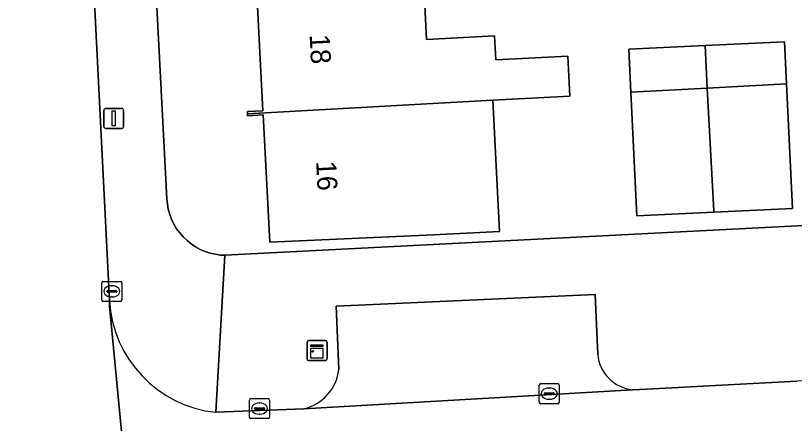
# Model space of a CAD drawing. Extents: x 161084 to 161928, y 385354 to 386522.
# Drawn here: x 161408.58 to 161447.45, y 386245.77 to 386266.11 of the extents above; entities that cross this region are included whole.
import ezdxf

# ---------------------------------------------------------------- set-up
doc = ezdxf.new("R2010")
doc.units = 0
for name, color, linetype in [('IMGEO_Erf', 7, 'Continuous'), ('IMGEO_Kast', 7, 'Continuous'), ('IMGEO_Kolk', 7, 'Continuous'), ('IMGEO_Lichtmast', 7, 'Continuous'), ('IMGEO_Pand', 7, 'Continuous'), ('IMGEO_Pand_nummerreeks', 7, 'Continuous'), ('IMGEO_Parkeervlak_open', 7, 'Continuous'), ('IMGEO_Rijbaan_lokaal_open', 7, 'Continuous'), ('IMGEO_Voetpad_open', 7, 'Continuous')]:
    doc.layers.add(name, color=color, linetype=linetype)

msp = doc.modelspace()

# ---------------------------------------------------------------- linework, layer by layer
at = {"layer": 'IMGEO_Erf'}
for points in [[(161413.777, 386301.99), (161416.128, 386256.973), (161416.152, 386256.709), (161416.2, 386256.449), (161416.271, 386256.194), (161416.365, 386255.947), (161416.48, 386255.708), (161416.616, 386255.481), (161416.772, 386255.267), (161416.946, 386255.068), (161417.137, 386254.885), (161417.344, 386254.72), (161417.565, 386254.574), (161417.798, 386254.449), (161418.041, 386254.344), (161418.293, 386254.262), (161418.551, 386254.203), (161418.813, 386254.167), (161419.017, 386254.155), (161449.229, 386255.701)], [(161428.934, 386268.002), (161429.095, 386264.916), (161432.485, 386265.09), (161432.547, 386263.892), (161436.142, 386264.077), (161436.245, 386262.08), (161432.395, 386261.882), (161432.731, 386255.348), (161429.437, 386255.178), (161421.26, 386254.812), (161420.934, 386261.154), (161420.156, 386261.114), (161420.151, 386261.215), (161420.146, 386261.315), (161420.924, 386261.354), (161420.605, 386267.539)]]:
    msp.add_lwpolyline(points, dxfattribs=at)
msp.add_lwpolyline([(161442.993, 386264.615), (161446.954, 386264.805), (161447.055, 386262.695), (161447.353, 386256.494), (161443.425, 386256.305), (161439.591, 386256.121), (161439.295, 386262.289), (161439.192, 386264.432)], close=True, dxfattribs=at)
at = {"layer": 'IMGEO_Kast'}
for p, q in [((161423.124, 386248.975), (161423.124, 386249.816)), ((161423.124, 386249.816), (161423.124, 386248.975)), ((161423.199, 386249.9), (161424.04, 386249.9)), ((161424.04, 386249.9), (161423.199, 386249.9)), ((161424.124, 386249.825), (161424.124, 386248.984)), ((161424.124, 386248.984), (161424.124, 386249.825)), ((161424.049, 386248.9), (161423.208, 386248.9)), ((161423.208, 386248.9), (161424.049, 386248.9))]:
    msp.add_line(p, q, dxfattribs=at)
for points in [[(161423.319, 386249.69), (161423.919, 386249.69), (161423.919, 386249.605), (161423.319, 386249.605), (161423.319, 386249.69)], [(161423.319, 386249.515), (161423.919, 386249.515), (161423.919, 386249.026), (161423.319, 386249.026), (161423.319, 386249.515)]]:
    msp.add_lwpolyline(points, dxfattribs=at)
msp.add_circle((161423.403, 386249.364), 0.0377, dxfattribs=at)
for centre, start, end in [((161423.202, 386249.822), 92.4484, 184.2845), ((161423.202, 386249.822), 92.4484, 184.2845), ((161424.046, 386249.822), 2.4484, 94.2845), ((161424.046, 386249.822), 2.4484, 94.2845), ((161423.202, 386248.978), 182.4484, 274.2845), ((161423.202, 386248.978), 182.4484, 274.2845), ((161424.046, 386248.978), 272.4484, 4.2845), ((161424.046, 386248.978), 272.4484, 4.2845)]:
    msp.add_arc(centre, 0.0779, start, end, dxfattribs=at)
at = {"layer": 'IMGEO_Kolk'}
for p, q in [((161412.88, 386251.928), (161412.88, 386252.78)), ((161412.955, 386252.854), (161413.807, 386252.854)), ((161413.881, 386252.78), (161413.881, 386251.928)), ((161413.139, 386252.348), (161413.139, 386252.36)), ((161413.182, 386252.397), (161413.58, 386252.397)), ((161413.368, 386252.634), (161413.393, 386252.634)), ((161413.623, 386252.36), (161413.623, 386252.348)), ((161413.577, 386252.311), (161413.179, 386252.311)), ((161413.391, 386252.074), (161413.366, 386252.074)), ((161413.807, 386251.854), (161412.955, 386251.854)), ((161434.79, 386247.754), (161435.642, 386247.754)), ((161434.715, 386246.828), (161434.715, 386247.68)), ((161435.017, 386247.297), (161435.415, 386247.297)), ((161435.203, 386247.534), (161435.228, 386247.534)), ((161435.716, 386247.68), (161435.716, 386246.828)), ((161420.251, 386246.085), (161420.251, 386246.937)), ((161420.326, 386247.011), (161421.178, 386247.011)), ((161421.252, 386246.937), (161421.252, 386246.085)), ((161434.974, 386247.248), (161434.974, 386247.26)), ((161435.412, 386247.211), (161435.014, 386247.211)), ((161435.226, 386246.974), (161435.201, 386246.974)), ((161435.458, 386247.26), (161435.458, 386247.248)), ((161420.51, 386246.505), (161420.51, 386246.517)), ((161420.553, 386246.554), (161420.951, 386246.554)), ((161420.739, 386246.791), (161420.764, 386246.791)), ((161420.994, 386246.517), (161420.994, 386246.505)), ((161435.642, 386246.754), (161434.79, 386246.754)), ((161420.948, 386246.468), (161420.55, 386246.468)), ((161420.762, 386246.231), (161420.737, 386246.231)), ((161421.178, 386246.011), (161420.326, 386246.011))]:
    msp.add_line(p, q, dxfattribs=at)
for points in [[(161412.88, 386251.928), (161412.88, 386252.78)], [(161412.955, 386252.854), (161413.807, 386252.854)], [(161413.881, 386252.78), (161413.881, 386251.928)], [(161413.807, 386251.854), (161412.955, 386251.854)], [(161434.79, 386247.754), (161435.642, 386247.754)], [(161434.715, 386246.828), (161434.715, 386247.68)], [(161435.716, 386247.68), (161435.716, 386246.828)], [(161420.251, 386246.085), (161420.251, 386246.937)], [(161420.326, 386247.011), (161421.178, 386247.011)], [(161421.252, 386246.937), (161421.252, 386246.085)], [(161435.642, 386246.754), (161434.79, 386246.754)], [(161421.178, 386246.011), (161420.326, 386246.011)]]:
    msp.add_lwpolyline(points, dxfattribs=at)
for centre, radius, start, end in [((161412.957, 386252.778), 0.0765, 91.552, 178.448), ((161412.957, 386252.778), 0.0765, 91.552, 178.448), ((161413.805, 386252.778), 0.0765, 1.552, 88.448), ((161413.805, 386252.778), 0.0765, 1.552, 88.448), ((161413.179, 386252.357), 0.0403, 85.8775, 175.7526), ((161413.176, 386252.347), 0.0366, 178.938, 274.7102), ((161413.58, 386252.354), 0.043, 264.8664, 352.4533), ((161413.584, 386252.359), 0.0386, 1.7309, 96.639), ((161412.957, 386251.93), 0.0765, 181.552, 268.448), ((161412.957, 386251.93), 0.0765, 181.552, 268.448), ((161413.805, 386251.93), 0.0765, 271.552, 358.448), ((161413.805, 386251.93), 0.0765, 271.552, 358.448), ((161434.792, 386247.678), 0.0765, 91.552, 178.448), ((161434.792, 386247.678), 0.0765, 91.552, 178.448), ((161435.64, 386247.678), 0.0765, 1.552, 88.448), ((161435.64, 386247.678), 0.0765, 1.552, 88.448), ((161435.014, 386247.257), 0.0403, 85.8775, 175.7526), ((161435.419, 386247.259), 0.0386, 1.7309, 96.639), ((161420.328, 386246.935), 0.0765, 91.552, 178.448), ((161420.328, 386246.935), 0.0765, 91.552, 178.448), ((161421.176, 386246.935), 0.0765, 1.552, 88.448), ((161421.176, 386246.935), 0.0765, 1.552, 88.448), ((161435.011, 386247.247), 0.0366, 178.938, 274.7102), ((161435.415, 386247.254), 0.043, 264.8664, 352.4533), ((161420.55, 386246.514), 0.0403, 85.8775, 175.7526), ((161420.955, 386246.516), 0.0386, 1.7309, 96.639), ((161434.792, 386246.83), 0.0765, 181.552, 268.448), ((161434.792, 386246.83), 0.0765, 181.552, 268.448), ((161435.64, 386246.83), 0.0765, 271.552, 358.448), ((161435.64, 386246.83), 0.0765, 271.552, 358.448), ((161420.547, 386246.504), 0.0366, 178.938, 274.7102), ((161420.951, 386246.511), 0.043, 264.8664, 352.4533), ((161420.328, 386246.087), 0.0765, 181.552, 268.448), ((161420.328, 386246.087), 0.0765, 181.552, 268.448), ((161421.176, 386246.087), 0.0765, 271.552, 358.448), ((161421.176, 386246.087), 0.0765, 271.552, 358.448)]:
    msp.add_arc(centre, radius, start, end, dxfattribs=at)
for centre, major_axis, ratio, start_param, end_param in [((161413.367, 386252.354), (-0.387, 0.002), 0.722429, 4.712389, 7.853982), ((161413.392, 386252.354), (-0.39, 0.002), 0.717154, 1.570796, 4.712389), ((161435.202, 386247.254), (-0.387, 0.002), 0.722429, 4.712389, 7.853982), ((161435.227, 386247.254), (-0.39, 0.002), 0.717154, 1.570796, 4.712389), ((161420.738, 386246.511), (-0.387, 0.002), 0.722429, 4.712389, 7.853982), ((161420.763, 386246.511), (-0.39, 0.002), 0.717154, 1.570796, 4.712389)]:
    msp.add_ellipse(centre, major_axis=major_axis, ratio=ratio, start_param=start_param, end_param=end_param, dxfattribs=at)
at = {"layer": 'IMGEO_Lichtmast'}
for p, q in [((161412.979, 386260.577), (161412.979, 386261.377)), ((161412.979, 386261.377), (161412.979, 386260.577)), ((161413.079, 386261.477), (161413.869, 386261.477)), ((161413.869, 386261.477), (161413.079, 386261.477)), ((161413.969, 386261.377), (161413.969, 386260.577)), ((161413.969, 386260.577), (161413.969, 386261.377)), ((161413.869, 386260.477), (161413.079, 386260.477)), ((161413.079, 386260.477), (161413.869, 386260.477))]:
    msp.add_line(p, q, dxfattribs=at)
msp.add_lwpolyline([(161413.399, 386261.352), (161413.549, 386261.352), (161413.549, 386260.602), (161413.399, 386260.602), (161413.399, 386261.352)], dxfattribs=at)
for centre, start, end in [((161413.079, 386261.377), 90, 180), ((161413.079, 386261.377), 90, 180), ((161413.869, 386261.377), 0, 90), ((161413.869, 386261.377), 360, 90), ((161413.079, 386260.577), 180, 270), ((161413.079, 386260.577), 180, 270), ((161413.869, 386260.577), 270, 0), ((161413.869, 386260.577), 270, 0)]:
    msp.add_arc(centre, 0.1, start, end, dxfattribs=at)
at = {"layer": 'IMGEO_Pand'}
for points in [[(161436.142, 386264.077), (161432.547, 386263.892), (161432.485, 386265.09), (161429.095, 386264.916), (161428.934, 386268.002), (161420.605, 386267.539), (161420.924, 386261.354), (161420.146, 386261.315), (161420.151, 386261.215), (161429.101, 386261.712), (161432.395, 386261.882), (161436.245, 386262.08)], [(161443.103, 386262.488), (161447.055, 386262.695), (161446.954, 386264.805), (161442.993, 386264.615)], [(161443.103, 386262.488), (161442.993, 386264.615), (161439.192, 386264.432), (161439.295, 386262.289)], [(161439.295, 386262.289), (161439.591, 386256.121), (161443.425, 386256.305), (161443.423, 386256.366), (161443.103, 386262.488)], [(161443.425, 386256.305), (161447.353, 386256.494), (161447.055, 386262.695), (161443.103, 386262.488), (161443.423, 386256.366)], [(161432.395, 386261.882), (161429.101, 386261.712), (161420.151, 386261.215), (161420.156, 386261.114), (161420.934, 386261.154), (161421.26, 386254.812), (161429.437, 386255.178), (161432.731, 386255.348)]]:
    msp.add_lwpolyline(points, close=True, dxfattribs=at)
at = {"layer": 'IMGEO_Parkeervlak_open'}
for points in [[(161437.633, 386249.205), (161437.51, 386252.195), (161424.575, 386251.614), (161424.715, 386248.455)], [(161422.967, 386246.504), (161439.365, 386247.45)]]:
    msp.add_lwpolyline(points, dxfattribs=at)
for centre, radius, start, end in [((161439.578, 386249.392), 1.954, 185.5033, 263.7409), ((161422.435, 386248.739), 2.298, 283.3925, 352.8899)]:
    msp.add_arc(centre, radius, start, end, dxfattribs=at)
at = {"layer": 'IMGEO_Rijbaan_lokaal_open'}
msp.add_lwpolyline([(161411.052, 386295.842), (161404.213, 386295.523), (161404.233, 386295.09), (161405.023, 386278.177), (161405.106, 386276.408), (161405.532, 386267.274), (161405.686, 386263.977), (161406.339, 386250), (161406.49, 386247.042), (161406.872, 386239.857), (161406.945, 386238.489), (161407.144, 386234.708), (161407.371, 386229.904), (161414.602, 386229.773), (161414.919, 386234.455), (161413.264, 386251.618), (161413.26, 386251.899)], close=True, dxfattribs=at)
for points in [[(161413.26, 386251.899), (161413.264, 386251.618), (161414.919, 386234.455)], [(161470.245, 386248.818), (161447.578, 386247.87), (161440.078, 386247.479), (161439.365, 386247.45), (161422.967, 386246.504), (161418.571, 386246.325)]]:
    msp.add_lwpolyline(points, dxfattribs=at)
msp.add_arc((161419.198, 386252.239), 5.947, 183.2788, 263.953, dxfattribs=at)
at = {"layer": 'IMGEO_Voetpad_open'}
for points in [[(161418.571, 386246.325), (161419.017, 386254.155), (161418.813, 386254.167), (161418.551, 386254.203), (161418.293, 386254.262), (161418.041, 386254.344), (161417.798, 386254.449), (161417.565, 386254.574), (161417.344, 386254.72), (161417.137, 386254.885), (161416.946, 386255.068), (161416.772, 386255.267), (161416.616, 386255.481), (161416.48, 386255.708), (161416.365, 386255.947), (161416.271, 386256.194), (161416.2, 386256.449), (161416.152, 386256.709), (161416.128, 386256.973), (161413.777, 386301.99)], [(161411.052, 386295.842), (161413.26, 386251.899)], [(161537.662, 386258.558), (161545.271, 386258.933), (161545.148, 386261.784), (161539.961, 386261.659), (161532.16, 386261.31), (161532.049, 386261.324), (161519.836, 386260.746), (161518.057, 386260.662), (161514.703, 386260.5), (161511.349, 386260.338), (161507.995, 386260.176), (161500, 386259.739), (161488.978, 386259.137), (161486.432, 386258.879), (161484.934, 386258.804), (161471.412, 386258.127), (161468.799, 386257.942), (161468.683, 386256.701), (161465.707, 386256.531), (161449.229, 386255.701), (161419.017, 386254.155), (161418.571, 386246.325), (161422.967, 386246.504)], [(161424.715, 386248.455), (161424.575, 386251.614), (161437.51, 386252.195), (161437.633, 386249.205)], [(161439.365, 386247.45), (161440.078, 386247.479), (161447.578, 386247.87)]]:
    msp.add_lwpolyline(points, dxfattribs=at)
for centre, radius, start, end in [((161419.198, 386252.239), 5.947, 183.2788, 263.953), ((161439.578, 386249.392), 1.954, 185.5033, 263.7409), ((161422.435, 386248.739), 2.298, 283.3925, 352.8899)]:
    msp.add_arc(centre, radius, start, end, dxfattribs=at)

# ---------------------------------------------------------------- texts
at = {"layer": 'IMGEO_Pand_nummerreeks'}
for s, p in [('18', (161423.251, 386265.151)), ('16', (161423.577, 386258.835))]:
    msp.add_text(s, height=1, rotation=272.9448, dxfattribs=at).set_placement(p)

doc.saveas('drawing.dxf')
